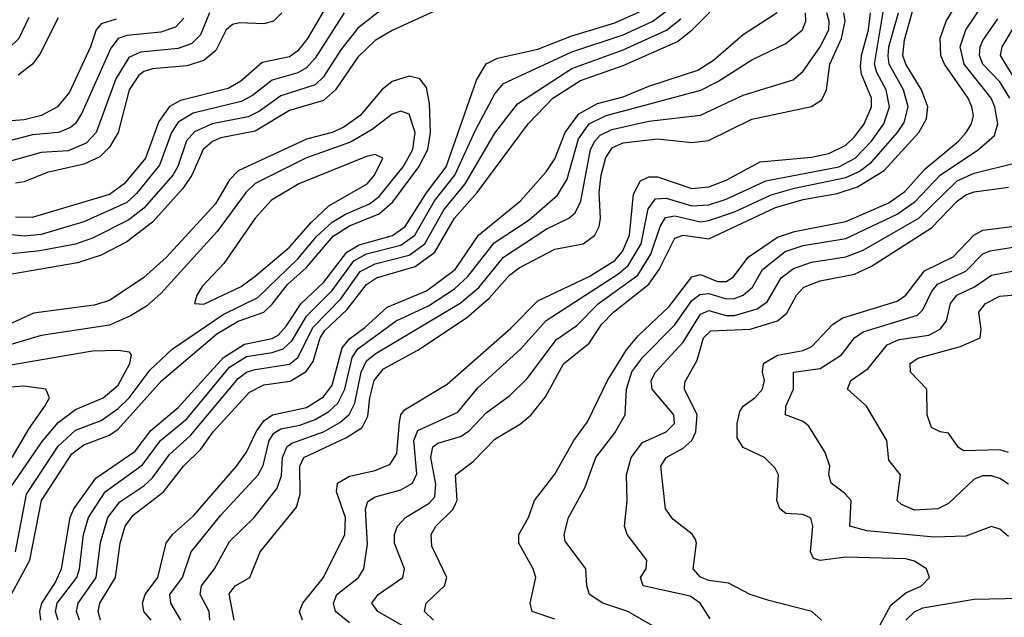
# Model space of a CAD drawing. Header units: inches. Extents: x 501365 to 657855, y 482276 to 547543.
# Tile 852 of 957: x 633160 to 635460, y 497217 to 498614. Entities that reach past the tile are written whole.
import ezdxf

# ---------------------------------------------------------------- set-up
doc = ezdxf.new("R2010")
doc.units = ezdxf.units.IN
doc.header["$MEASUREMENT"] = 0
doc.layers.add('A6439', color=7, linetype='Continuous')

msp = doc.modelspace()

# ---------------------------------------------------------------- linework, layer by layer
at = {"layer": 'A6439', "color": 5}
for points, elevation in [([(633348.5, 497210), (633343, 497230), (633347, 497250), (633383.8, 497310), (633394.5, 497390), (633406.6, 497430), (633425, 497455), (633496.2, 497510), (633542.5, 497570), (633583, 497610), (633611.7, 497650), (633697.1, 497742.9), (633730, 497760.2), (633791.4, 497768.6), (633828.8, 497791.2), (633845.1, 497814.9), (633862.2, 497870), (633872.7, 497887.3), (633924.4, 497935.6), (633970, 497994.2), (633993.3, 498010), (634083.5, 498036.5), (634130, 498070), (634175.4, 498150), (634228.4, 498210), (634348, 498370), (634405.5, 498430), (634470, 498471.3), (634570, 498506.8), (634697, 498563), (634730.5, 498589.5), (634830.2, 498690)], 4420), ([(633890, 498668.9), (633832.6, 498570), (633810, 498540.7), (633790, 498527.1), (633726.3, 498513.7), (633676.7, 498470), (633646.9, 498453.1), (633535.4, 498424.6), (633509.5, 498410.5), (633484.6, 498375.4), (633453.9, 498290), (633404.3, 498230), (633370, 498205), (633188.8, 498151.2), (633150, 498151.6)], 4420), ([(634126.6, 497210), (634105.3, 497230), (634109.1, 497250), (634152.5, 497290), (634157.5, 497310), (634122.7, 497382.7), (634121.5, 497410), (634132.1, 497430), (634171.7, 497468.3), (634178.3, 497481.7), (634181.6, 497490), (634178.1, 497550), (634219.1, 497580.9), (634270, 497633), (634330, 497668.8), (634354.8, 497690), (634388.2, 497731.8), (634430.6, 497809.4), (634490, 497857.2), (634519.2, 497900.8), (634547, 497930), (634630, 497995.4), (634653.6, 498030), (634690, 498103.1), (634710, 498110), (634770, 498101.7), (634925.3, 498174.7), (634990, 498193), (635070, 498207.3), (635117, 498223), (635179.1, 498260.9), (635260.3, 498350), (635278.5, 498381.5), (635281.5, 498410), (635266.3, 498450), (635229.8, 498510), (635223.2, 498530), (635226.6, 498566.6), (635255.8, 498670)], 4220), ([(634410, 497212.1), (634357.3, 497230), (634352.6, 497250), (634365.7, 497310), (634359.3, 497330), (634326.1, 497390), (634325.9, 497410), (634348.5, 497450), (634362.4, 497490), (634410, 497551.3), (634454.3, 497630), (634486.2, 497673.8), (634533.2, 497770), (634577.8, 497842.2), (634605.1, 497874.9), (634677.1, 497942.9), (634730, 498012.6), (634750, 498017.9), (634790, 498001.7), (634810, 498001.7), (634827.5, 498012.5), (634861.5, 498058.5), (634930, 498104.9), (634970, 498118.6), (635090, 498141.6), (635190, 498185.8), (635227.7, 498212.3), (635274.9, 498265.1), (635353.1, 498330), (635370.6, 498350), (635383.1, 498370), (635387.9, 498390), (635384.5, 498410), (635375.5, 498430), (635320.1, 498510), (635311.6, 498530), (635310.2, 498570), (635324.3, 498610), (635360.7, 498670)], 4180), ([(634010, 498640.6), (633950, 498593.9), (633910, 498543), (633870, 498480.3), (633850, 498461.2), (633770, 498435.4), (633720.3, 498399.7), (633693.6, 498386.4), (633609.6, 498370.4), (633568.3, 498351.7), (633549.9, 498330.1), (633529.3, 498270.7), (633517.3, 498250), (633450, 498172.8), (633414.6, 498145.4), (633330, 498102.7), (633290, 498088.7), (633207, 498073), (633110, 498063.3)], 4460), ([(633249.7, 497209.7), (633243.8, 497230), (633247.7, 497250), (633293.3, 497310), (633299.4, 497330), (633308.6, 497410), (633320.4, 497450), (633359.2, 497510), (633446.7, 497573.3), (633488.7, 497630), (633550, 497680.8), (633650, 497801.5), (633690, 497826), (633750, 497835.3), (633775.7, 497844.3), (633796.1, 497863.9), (633830, 497920.9), (633890, 497980.5), (633940.3, 498050), (633970, 498066.6), (634050, 498086.8), (634083.2, 498110), (634128.8, 498190), (634176.4, 498250), (634224.6, 498355.4), (634270, 498440.1), (634290, 498464.2), (634450, 498538.1), (634570, 498578), (634638.7, 498610), (634679.6, 498640.4)], 4460), ([(633930, 497203.4), (633897.3, 497230), (633892.6, 497250), (633900.9, 497270), (633951.5, 497310), (633963.7, 497330), (633972.7, 497387.3), (633967.4, 497470), (633973, 497487), (633990, 497497.9), (634050, 497514.9), (634077.9, 497530), (634087.9, 497552.1), (634080.6, 497630), (634090, 497652.9), (634183.5, 497696.5), (634230, 497752.8), (634330, 497843.3), (634389.6, 497910.4), (634559.4, 498020.6), (634581, 498039), (634611.5, 498090), (634628.4, 498171.6), (634645.4, 498194.6), (634670, 498196.1), (634730, 498178.7), (634770, 498180.8), (634810, 498194.3), (634903.3, 498236.7), (635073.4, 498270), (635111.5, 498290), (635150.2, 498330), (635179, 498370), (635191.5, 498410), (635184.2, 498450), (635162.3, 498490), (635157, 498510), (635179.9, 498650)], 4260), ([(634637.8, 497197.8), (634580.2, 497230), (634522, 497250), (634491.2, 497270), (634484.9, 497290), (634482.4, 497330), (634434.5, 497394.5), (634431.6, 497410), (634441.6, 497450), (634480.5, 497519.5), (634505.5, 497590), (634550, 497647.8), (634574.2, 497690), (634577.1, 497750), (634590, 497790.4), (634615.3, 497824.7), (634690, 497900.3), (634730, 497957.1), (634748.5, 497971.5), (634770, 497973.3), (634810, 497961), (634830, 497961.7), (634850, 497969.4), (634871.5, 497988.5), (634894.9, 498030), (634948.5, 498071.5), (634990, 498085.5), (635090, 498102.2), (635210, 498158.6), (635251.6, 498188.4), (635310, 498250.3), (635399.9, 498310), (635437.4, 498342.6), (635445.2, 498370), (635437.9, 498410), (635429.1, 498430), (635366.1, 498510), (635357.1, 498550), (635370.3, 498589.7), (635410.7, 498650)], 4160), ([(633181.3, 498618.7), (633157.6, 498570), (633133.7, 498546.3), (633109, 498531), (633077, 498523), (633050, 498525.4), (633030, 498536.4), (632950, 498614.9)], 4260), ([(633918.2, 498630), (633850, 498523.5), (633830, 498500.8), (633810, 498489.1), (633750, 498472.5), (633703.4, 498436.6), (633677.5, 498422.5), (633565.1, 498394.9), (633530, 498373.9), (633514.3, 498350), (633486.7, 498273.3), (633433, 498207), (633410, 498186.1), (633310, 498140.8), (633210, 498111.8), (633170, 498107.5), (633110, 498113.8)], 4440), ([(633603.4, 498630), (633582, 498578), (633562, 498558), (633530, 498546.5), (633442.1, 498537.9), (633415, 498525), (633384.8, 498475.2), (633338.3, 498350), (633315.3, 498324.7), (633273.1, 498306.9), (633210, 498302.9), (633130, 498280.6)], 4360), ([(633543.2, 498616.8), (633523.7, 498596.3), (633490, 498584.2), (633410, 498576.6), (633390, 498569.9), (633372.6, 498547.4), (633304.7, 498395.3), (633290, 498370.8), (633278.8, 498361.2), (633250.4, 498349.5), (633190, 498344.3), (633130, 498329)], 4340), ([(633385, 498615.1), (633350, 498604.2), (633338.8, 498590), (633325.4, 498550), (633276.1, 498443.9), (633248.2, 498410), (633210.7, 498389.3), (633170, 498379.6), (633130, 498376.2)], 4320), ([(634127.6, 498632.4), (634030, 498588.4), (633990, 498564.6), (633950, 498526.3), (633897.7, 498450), (633870, 498425), (633790, 498401.2), (633710, 498353), (633630, 498337.2), (633610, 498328.9), (633588.3, 498310), (633562.1, 498250), (633541.2, 498218.8), (633470, 498140.2), (633410, 498094.2), (633350, 498063.4), (633294.9, 498045.1), (633141.4, 498018.6)], 4480), ([(633772.2, 498630), (633753.1, 498610), (633730, 498603.6), (633673.7, 498606.3), (633657.4, 498602.6), (633641.9, 498590), (633618.3, 498541.7), (633590, 498517.9), (633550, 498505.6), (633470, 498498.8), (633450, 498492.5), (633437.3, 498482.7), (633416, 498450), (633390.2, 498349.8), (633370, 498315.4), (633347.3, 498292.7), (633310, 498275.9), (633223.8, 498256.2), (633170, 498234.3), (633150, 498231.2)], 4380), ([(633250, 498617.9), (633207, 498533), (633190, 498509.5), (633156.2, 498483.7)], 4280), ([(633209.1, 497210), (633206.8, 497230), (633211.9, 497250), (633243.1, 497296.9), (633257.6, 497330), (633277.5, 497450), (633286.4, 497470), (633337.9, 497542.1), (633430, 497605.3), (633466.6, 497653.4), (633530, 497707), (633635.8, 497824.3), (633685, 497855), (633750, 497868.7), (633763.5, 497876.5), (633782.6, 497897.4), (633817.1, 497950), (633870, 497999.3), (633924.2, 498070), (633953, 498087), (634030.8, 498109.2), (634060.7, 498130), (634110, 498209.1), (634155.8, 498270), (634227.4, 498472.6), (634249.3, 498510.7), (634276.2, 498523.8), (634370, 498544.6), (634450, 498576), (634550, 498606.3), (634607.7, 498632.3)], 4480), ([(633299.8, 497210), (633292.7, 497230), (633296.3, 497250), (633338.6, 497310), (633348.3, 497391.7), (633366, 497450), (633393.5, 497486.5), (633450, 497524.2), (633470, 497542.7), (633510, 497596.8), (633558.7, 497641.3), (633670, 497775.2), (633690, 497789.3), (633710, 497795.6), (633790, 497808.6), (633810, 497823.9), (633845.5, 497894.5), (633910, 497961), (633955.4, 498024.6), (633990, 498043), (634070, 498063.5), (634106.5, 498090), (634150.5, 498169.4), (634200.3, 498230), (634270, 498348.4), (634323, 498417), (634450, 498499.3), (634570, 498542.8), (634670.7, 498589.3), (634704.4, 498615.6)], 4440), ([(633466.7, 497210), (633449.6, 497230), (633446.7, 497250), (633453.4, 497270), (633482.5, 497310), (633501.7, 497390), (633517, 497410), (633566.1, 497453.9), (633666.4, 497570), (633690, 497603), (633712.5, 497650), (633730, 497675.5), (633750.3, 497689.7), (633830, 497706.9), (633870, 497732.1), (633890, 497759.3), (633913.5, 497846.5), (633930, 497867.7), (633966, 497894), (634018.1, 497941.9), (634110, 497979.6), (634177.1, 498030), (634231.5, 498110), (634330.1, 498189.9), (634390, 498257.7), (634410, 498288), (634434.1, 498350), (634466.5, 498393.5), (634510, 498417.4), (634570, 498433.5), (634630, 498458.4), (634744.3, 498495.7), (634780.8, 498519.2), (634850, 498578.7), (634929.7, 498630.3)], 4380), ([(633536.7, 497210), (633512.7, 497250), (633511, 497270), (633540.1, 497310), (633560.5, 497370), (633630, 497455.7), (633717, 497550), (633728.6, 497571.4), (633742.6, 497630), (633753.3, 497646.7), (633770, 497657.4), (633814.1, 497665.9), (633850, 497678.6), (633882.2, 497697.8), (633903, 497717), (633919.7, 497750), (633936.3, 497823.7), (633950, 497844.4), (634039.2, 497910), (634115.2, 497944.8), (634175.3, 497984.7), (634207.1, 498012.9), (634268.2, 498091.8), (634350, 498146.1), (634416.4, 498203.6), (634438.9, 498241.1), (634465.3, 498334.7), (634490.2, 498369.8), (634530, 498389.3), (634751.1, 498448.9), (634791.2, 498468.8), (634870, 498519.5), (634950, 498557.8), (634988.6, 498590), (634996.3, 498610), (634995.4, 498630)], 4360), ([(633603.8, 497210), (633602.8, 497230), (633581.2, 497270), (633584.8, 497290), (633614.8, 497330), (633650, 497393.6), (633707.5, 497450), (633761.3, 497518.7), (633771.7, 497548.3), (633774, 497590), (633784.4, 497615.6), (633796, 497624), (633870, 497650.2), (633907.9, 497672.2), (633929.4, 497690.6), (633942.9, 497717.1), (633958, 497790), (633970, 497816.5), (633990, 497832.6), (634188.8, 497951.2), (634232.2, 497987.8), (634290, 498058.3), (634390, 498124.1), (634442.8, 498150), (634457.7, 498162.3), (634470.9, 498189.1), (634493.6, 498310), (634503.4, 498330), (634516.3, 498343.7), (634543.4, 498356.6), (634630, 498376), (634750, 498390.7), (634850, 498437.1), (634967, 498473), (634990, 498493.5), (635030, 498550.5), (635050.3, 498590), (635051.2, 498610), (635045.4, 498630)], 4340), ([(633661.2, 497210), (633648.9, 497271.1), (633663.4, 497290), (633697.9, 497310), (633721.5, 497370), (633806.2, 497473.8), (633815.5, 497504.5), (633814.7, 497570), (633823.8, 497590), (633923.2, 497636.8), (633959.6, 497660.4), (633973.4, 497686.6), (633977.6, 497730), (633988.1, 497770), (634010, 497797.2), (634090, 497841.3), (634203.5, 497916.5), (634257, 497963), (634303.8, 498016.2), (634326.7, 498033.2), (634410, 498076.9), (634476.1, 498090), (634503.5, 498110), (634513.7, 498130), (634516.4, 498150), (634513.6, 498210), (634518, 498250), (634528.9, 498291.1), (634545, 498315), (634570, 498326), (634650, 498334.8), (634730, 498326.5), (634768.7, 498331.3), (634870, 498381.4), (635009.4, 498410.6), (635034.1, 498425.9), (635044.4, 498450), (635052.7, 498510), (635080, 498570), (635088.5, 498610), (635085.1, 498630)], 4320), ([(633820.9, 497210), (633813.3, 497230), (633821, 497250), (633869.5, 497310), (633919.6, 497410), (633921.2, 497450), (633899.7, 497510), (633902, 497530), (633930, 497546.8), (633990, 497559.5), (634025.4, 497574.6), (634040.6, 497599.4), (634047, 497673), (634050.2, 497689.8), (634058.8, 497701.2), (634158.2, 497761.8), (634307.6, 497892.4), (634370, 497956.3), (634490, 498013.4), (634550, 498050.5), (634568.1, 498071.9), (634584.8, 498110), (634593.9, 498206.1), (634610, 498237.1), (634630, 498246), (634650, 498246.6), (634730, 498218.9), (634770, 498222.5), (634810, 498238.4), (634890, 498281.4), (635010, 498292.6), (635050, 498300.6), (635090, 498320.6), (635110, 498339.5), (635133, 498370), (635149.5, 498410), (635149.5, 498430), (635126.3, 498486.3), (635124, 498504), (635126.6, 498530), (635143.2, 498590), (635147.2, 498630)], 4280), ([(634110, 497164.9), (633996.5, 497230), (633982.6, 497250), (633997.7, 497270), (634054.6, 497310), (634058.8, 497330), (634035.5, 497390), (634035.3, 497410), (634042.6, 497430), (634060.8, 497450), (634116.6, 497483.4), (634130, 497498.3), (634132.1, 497528), (634120.1, 497590), (634124.9, 497615.1), (634136.5, 497623.5), (634190, 497639.6), (634210, 497652.3), (634250, 497694.7), (634305.2, 497734.8), (634345.5, 497774.5), (634414.2, 497865.8), (634461.1, 497898.9), (634512, 497950), (634603.7, 498016.4), (634634.7, 498065.3), (634656.3, 498130), (634668.6, 498151.4), (634690, 498154.7), (634750, 498140.8), (634770, 498144.3), (634830, 498164.8), (634915.7, 498204.3), (634970, 498220), (635090, 498244.5), (635120.9, 498259.1), (635150, 498280.4), (635210.7, 498350), (635226.5, 498373.5), (635235.4, 498410), (635224.4, 498450), (635191.3, 498510), (635188.5, 498528.5), (635190.4, 498550), (635212.6, 498630)], 4240), ([(635472.9, 498430), (635450, 498468.4), (635409.7, 498509.7), (635402.1, 498530), (635403.4, 498550), (635410, 498565.2), (635444.7, 498615.3)], 4140), ([(635500.1, 498450), (635451, 498530), (635455.3, 498550), (635502.9, 498630)], 4120), ([(633119.1, 497230), (633183.6, 497350), (633211, 497490), (633281.5, 497598.5), (633310, 497619.4), (633370, 497642.4), (633390, 497656.6), (633490.8, 497769.2), (633620.6, 497879.4), (633670, 497909.1), (633730, 497930), (633750, 497948.4), (633785.8, 497994.2), (633830, 498034.5), (633892.3, 498107.7), (633930, 498131.9), (634000, 498160), (634031.9, 498188.1), (634092.5, 498270), (634113.4, 498310), (634119.5, 498350), (634117.3, 498417.3), (634110, 498454.8), (634095, 498475), (634070, 498481.7), (634030, 498469.2), (634005.7, 498450), (633955.6, 498390), (633917.4, 498362.6), (633890, 498349.6), (633830, 498334.1), (633670, 498260.4), (633650, 498239.1), (633617.1, 498182.9), (633502.3, 498057.7), (633450, 498010.6), (633370, 497956.8), (633333.8, 497946.2), (633192.1, 497927.9), (633110, 497890.4)], 4520), ([(633150, 497370), (633175.9, 497504.1), (633250, 497617), (633290, 497654.3), (633350, 497676.5), (633390, 497704.6), (633415.3, 497730), (633464.7, 497795.3), (633516.3, 497843.7), (633635.5, 497924.5), (633716.1, 497963.9), (633810, 498054.5), (633853.2, 498106.8), (633890, 498140.5), (633920.8, 498159.2), (633976.7, 498183.3), (633999.7, 498200.3), (634055.7, 498270), (634078.1, 498310), (634083.7, 498350), (634070, 498392.7), (634050, 498399.9), (634030, 498392.7), (633983, 498357), (633932.4, 498327.6), (633830, 498290.9), (633709.7, 498230.3), (633689.3, 498210.7), (633621.3, 498118.7), (633490, 497973.2), (633455.9, 497944.1), (633419, 497921), (633370, 497899.4), (633210, 497875.7), (633110, 497845.7)], 4540), ([(634773.1, 497213.1), (634749.3, 497250), (634725.9, 497265.9), (634616.4, 497290), (634609.8, 497310), (634623.7, 497330), (634625, 497350), (634579, 497410), (634572.7, 497430), (634579.3, 497490), (634577.6, 497550), (634588.5, 497590), (634614.7, 497625.3), (634669.9, 497650.1), (634689.4, 497670), (634688.2, 497690), (634637.8, 497750), (634635.4, 497770), (634645.1, 497790), (634710, 497859.5), (634750, 497925.4), (634770, 497933.6), (634810, 497922.3), (634830, 497922.4), (634882.4, 497937.6), (634906.2, 497953.8), (634939, 498010), (634967.7, 498032.3), (635010, 498046.4), (635090, 498059.6), (635130, 498074.5), (635260.2, 498150), (635350, 498236.9), (635390, 498254.5), (635490, 498279.9)], 4140), ([(635032.9, 497210), (635010.5, 497230.5), (634910, 497255.7), (634866.5, 497270), (634816.1, 497296.1), (634770, 497302.5), (634750, 497310.7), (634733.1, 497330), (634741.1, 497390), (634738.3, 497398.3), (634730.7, 497410.7), (634685.8, 497445.8), (634668.6, 497470), (634657.4, 497570), (634669.9, 497590), (634710, 497612.1), (634730, 497629.7), (634739.7, 497650), (634742.7, 497690), (634713, 497750), (634713.8, 497766.2), (634742.4, 497817.6), (634757.3, 497870), (634774.1, 497885.9), (634866.4, 497890), (634930.3, 497909.7), (634952.2, 497927.8), (634974.4, 497970), (634991.9, 497988.1), (635030, 498003.1), (635110, 498018.7), (635150, 498037.2), (635290, 498127.2), (635350, 498189.2), (635370, 498204.1), (635390, 498211.3), (635470, 498222.1)], 4120), ([(635154.2, 497170), (635195, 497245), (635230, 497273.6), (635266.6, 497290), (635285.7, 497310), (635278.3, 497330), (635250, 497347.7), (635230, 497353.5), (635090, 497357.5), (635030, 497349.3), (635014.3, 497354.3), (635007, 497370), (635012.4, 497430), (635008.2, 497448.2), (634990, 497456.7), (634950, 497458.9), (634935.7, 497470), (634928.6, 497490), (634932.7, 497550), (634925, 497565), (634899.7, 497590), (634850, 497613.4), (634836.1, 497636.1), (634835.8, 497670), (634842.3, 497697.7), (634849.7, 497710.3), (634877.5, 497730), (634895.4, 497750), (634899.7, 497770), (634895.2, 497790), (634897.9, 497810), (634930.5, 497829.5), (634990, 497840.3), (635010.7, 497849.3), (635059, 497901), (635083.2, 497916.8), (635210, 497955.5), (635230.1, 497969.9), (635273.7, 498026.3), (635340.5, 498059.5), (635388.6, 498110), (635410, 498121.4), (635490, 498131.8)], 4080), ([(635470, 497405.8), (635450, 497422.9), (635430, 497429.1), (635370, 497406.6), (635296.3, 497403.7), (635139, 497419), (635099.2, 497430), (635102, 497490), (635087, 497507), (635055.3, 497530), (635050.5, 497550), (635052.5, 497570), (635041.9, 497601.9), (635003.5, 497663.5), (634990, 497674.4), (634949.2, 497690), (634949.4, 497710), (634967.7, 497750), (634967.3, 497790), (635030, 497798.1), (635079.9, 497830), (635109.9, 497870), (635130, 497884), (635256.9, 497923.1), (635270, 497935.2), (635290, 497977.6), (635304.3, 497995.7), (635370, 498025.4), (635410, 498066.3), (635427, 498073), (635490, 498083.6)], 4060), ([(635470, 497528), (635450, 497541.1), (635430, 497547.6), (635410, 497547.2), (635390, 497539.7), (635330, 497483), (635304.9, 497470), (635250, 497466.9), (635220, 497480), (635209.9, 497490), (635217.8, 497550), (635190, 497583.6), (635185.7, 497630), (635138, 497710), (635094, 497750), (635101.8, 497770), (635141.8, 497798.2), (635186.5, 497853.5), (635214.3, 497865.7), (635283.5, 497876.5), (635310, 497890), (635325.3, 497910), (635334.5, 497950), (635349.5, 497970), (635390.6, 497989.4), (635430, 498016.6), (635510, 498031.7)], 4040), ([(635470, 497601.6), (635450, 497608.1), (635365.8, 497605.8), (635353.4, 497613.4), (635330, 497646.9), (635310, 497649.8), (635290, 497660.4), (635279.9, 497690), (635278.8, 497750), (635240.7, 497790), (635239.9, 497810), (635257.8, 497822.2), (635357.4, 497850), (635403.4, 497870), (635406.3, 497890), (635400.9, 497930), (635415.9, 497950), (635450, 497967.1), (635530, 497974.6)], 4020), ([(633139.1, 497520.9), (633212.2, 497627.8), (633250, 497672), (633290, 497702.7), (633354.9, 497730), (633390, 497759.3), (633417.1, 497810), (633421.1, 497830), (633416.1, 497836.1), (633390, 497840.6), (633330, 497838.4), (633134.9, 497805.1)], 4560), ([(633142.4, 497590), (633181.9, 497658.1), (633218.7, 497710), (633229.9, 497730), (633221.1, 497750), (633170, 497756.8), (633069.8, 497750.2)], 4580), ([(635230.2, 497210), (635250.3, 497229.7), (635270, 497238.6), (635390, 497259.1), (635498.4, 497261.6)], 4060)]:
    msp.add_lwpolyline(points, dxfattribs=dict(at, elevation=elevation))
at = {"layer": 'A6439', "color": 5, "elevation": 4560}
msp.add_lwpolyline([(633990, 498298.5), (633970, 498293.4), (633812.2, 498230), (633748.1, 498191.9), (633710.1, 498150), (633636.4, 498043.6), (633586.4, 497990), (633573.7, 497970), (633568.3, 497950), (633590, 497948.8), (633677.1, 497990), (633710, 498014.4), (633790, 498082.1), (633840.6, 498139.4), (633881.8, 498178.2), (633971.7, 498230), (633988.9, 498250), (634008.6, 498290)], close=True, dxfattribs=at)

doc.saveas('drawing.dxf')
